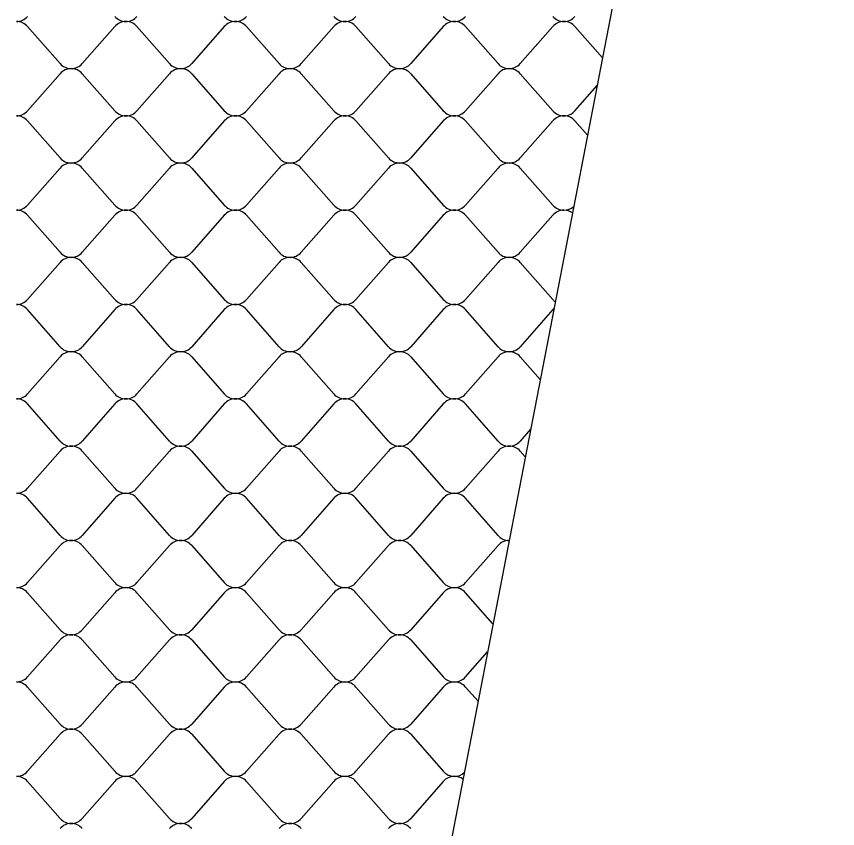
# Model space of a CAD drawing. Extents: x 638850 to 644908, y 297188 to 298900.
# Drawn here: x 644051.4 to 644104.6, y 297425.6 to 297478.2 of the extents above; entities that cross this region are included whole.
import ezdxf

# ---------------------------------------------------------------- set-up
doc = ezdxf.new("R2010")
doc.units = 0
doc.layers.add('3', color=7, linetype='Continuous')
doc.layers.add('5', color=7, linetype='Continuous')

msp = doc.modelspace()

# ---------------------------------------------------------------- linework, layer by layer
at = {"layer": '3'}
msp.add_line((644104.557, 297554.24), (644069.102, 297370.937), dxfattribs=at)
at = {"layer": '5'}
for p, q in [((644054.203, 297475.135), (644052.093, 297477.537)), ((644057.748, 297477.537), (644055.638, 297475.135)), ((644061.293, 297475.135), (644059.184, 297477.537)), ((644064.839, 297477.537), (644062.729, 297475.135)), ((644068.384, 297475.135), (644066.275, 297477.537)), ((644071.93, 297477.537), (644069.82, 297475.135)), ((644075.475, 297475.135), (644073.366, 297477.537)), ((644079.021, 297477.537), (644076.911, 297475.135)), ((644082.566, 297475.135), (644080.457, 297477.537)), ((644086.112, 297477.537), (644084.002, 297475.135)), ((644089.329, 297475.509), (644087.547, 297477.537)), ((644052.093, 297472.08), (644054.203, 297474.482)), ((644055.638, 297474.482), (644057.748, 297472.08)), ((644059.184, 297472.08), (644061.293, 297474.482)), ((644062.729, 297474.482), (644064.839, 297472.08)), ((644066.275, 297472.08), (644068.384, 297474.482)), ((644069.82, 297474.482), (644071.93, 297472.08)), ((644073.366, 297472.08), (644075.475, 297474.482)), ((644076.911, 297474.482), (644079.021, 297472.08)), ((644080.457, 297472.08), (644082.566, 297474.482)), ((644084.002, 297474.482), (644086.112, 297472.08)), ((644087.547, 297472.08), (644088.981, 297473.712)), ((644054.203, 297469.025), (644052.093, 297471.427)), ((644057.748, 297471.427), (644055.638, 297469.025)), ((644061.293, 297469.025), (644059.184, 297471.427)), ((644064.839, 297471.427), (644062.729, 297469.025)), ((644068.384, 297469.025), (644066.275, 297471.427)), ((644071.93, 297471.427), (644069.82, 297469.025)), ((644075.475, 297469.025), (644073.366, 297471.427)), ((644079.021, 297471.427), (644076.911, 297469.025)), ((644082.566, 297469.025), (644080.457, 297471.427)), ((644086.112, 297471.427), (644084.002, 297469.025)), ((644088.36, 297470.502), (644087.547, 297471.427)), ((644052.093, 297465.97), (644054.203, 297468.372)), ((644055.638, 297468.372), (644057.748, 297465.97)), ((644059.184, 297465.97), (644061.293, 297468.372)), ((644062.729, 297468.372), (644064.839, 297465.97)), ((644066.275, 297465.97), (644068.384, 297468.372)), ((644069.82, 297468.372), (644071.93, 297465.97)), ((644073.366, 297465.97), (644075.475, 297468.372)), ((644076.911, 297468.372), (644079.021, 297465.97)), ((644080.457, 297465.97), (644082.566, 297468.372)), ((644084.002, 297468.372), (644086.112, 297465.97)), ((644054.203, 297462.915), (644052.093, 297465.317)), ((644057.748, 297465.317), (644055.638, 297462.915)), ((644061.293, 297462.915), (644059.184, 297465.317)), ((644064.839, 297465.317), (644062.729, 297462.915)), ((644068.384, 297462.915), (644066.275, 297465.317)), ((644071.93, 297465.317), (644069.82, 297462.915)), ((644075.475, 297462.915), (644073.366, 297465.317)), ((644079.021, 297465.317), (644076.911, 297462.915)), ((644082.566, 297462.915), (644080.457, 297465.317)), ((644086.112, 297465.317), (644084.002, 297462.915)), ((644052.093, 297459.86), (644054.203, 297462.262)), ((644055.638, 297462.262), (644057.748, 297459.86)), ((644059.184, 297459.86), (644061.293, 297462.262)), ((644062.729, 297462.262), (644064.839, 297459.86)), ((644066.275, 297459.86), (644068.384, 297462.262)), ((644069.82, 297462.262), (644071.93, 297459.86)), ((644073.366, 297459.86), (644075.475, 297462.262)), ((644076.911, 297462.262), (644079.021, 297459.86)), ((644080.457, 297459.86), (644082.566, 297462.262)), ((644084.002, 297462.262), (644086.112, 297459.86)), ((644054.203, 297456.805), (644052.093, 297459.206)), ((644057.748, 297459.206), (644055.638, 297456.805)), ((644061.293, 297456.805), (644059.184, 297459.206)), ((644064.839, 297459.206), (644062.729, 297456.805)), ((644068.384, 297456.805), (644066.275, 297459.206)), ((644071.93, 297459.206), (644069.82, 297456.805)), ((644075.475, 297456.805), (644073.366, 297459.206)), ((644079.021, 297459.206), (644076.911, 297456.805)), ((644082.566, 297456.805), (644080.457, 297459.206)), ((644086.112, 297459.206), (644084.002, 297456.805)), ((644052.093, 297453.75), (644054.203, 297456.151)), ((644055.638, 297456.151), (644057.748, 297453.75)), ((644059.184, 297453.75), (644061.293, 297456.151)), ((644062.729, 297456.151), (644064.839, 297453.75)), ((644066.275, 297453.75), (644068.384, 297456.151)), ((644069.82, 297456.151), (644071.93, 297453.75)), ((644073.366, 297453.75), (644075.475, 297456.151)), ((644076.911, 297456.151), (644079.021, 297453.75)), ((644080.457, 297453.75), (644082.566, 297456.151)), ((644084.002, 297456.151), (644085.299, 297454.675)), ((644054.203, 297450.695), (644052.093, 297453.096)), ((644057.748, 297453.096), (644055.638, 297450.695)), ((644061.293, 297450.695), (644059.184, 297453.096)), ((644064.839, 297453.096), (644062.729, 297450.695)), ((644068.384, 297450.695), (644066.275, 297453.096)), ((644071.93, 297453.096), (644069.82, 297450.695)), ((644075.475, 297450.695), (644073.366, 297453.096)), ((644079.021, 297453.096), (644076.911, 297450.695)), ((644082.566, 297450.695), (644080.457, 297453.096)), ((644084.678, 297451.464), (644084.002, 297450.695)), ((644052.093, 297447.64), (644054.203, 297450.041)), ((644055.638, 297450.041), (644057.748, 297447.64)), ((644059.184, 297447.64), (644061.293, 297450.041)), ((644062.729, 297450.041), (644064.839, 297447.64)), ((644066.275, 297447.64), (644068.384, 297450.041)), ((644069.82, 297450.041), (644071.93, 297447.64)), ((644073.366, 297447.64), (644075.475, 297450.041)), ((644076.911, 297450.041), (644079.021, 297447.64)), ((644080.457, 297447.64), (644082.566, 297450.041)), ((644084.002, 297450.041), (644084.33, 297449.667)), ((644054.203, 297444.585), (644052.093, 297446.986)), ((644057.748, 297446.986), (644055.638, 297444.585)), ((644061.293, 297444.585), (644059.184, 297446.986)), ((644064.839, 297446.986), (644062.729, 297444.585)), ((644068.384, 297444.585), (644066.275, 297446.986)), ((644071.93, 297446.986), (644069.82, 297444.585)), ((644075.475, 297444.585), (644073.366, 297446.986)), ((644079.021, 297446.986), (644076.911, 297444.585)), ((644082.566, 297444.585), (644080.457, 297446.986)), ((644052.093, 297441.53), (644054.203, 297443.931)), ((644055.638, 297443.931), (644057.748, 297441.53)), ((644059.184, 297441.53), (644061.293, 297443.931)), ((644062.729, 297443.931), (644064.839, 297441.53)), ((644066.275, 297441.53), (644068.384, 297443.931)), ((644069.82, 297443.931), (644071.93, 297441.53)), ((644073.366, 297441.53), (644075.475, 297443.931)), ((644076.911, 297443.931), (644079.021, 297441.53)), ((644080.457, 297441.53), (644082.566, 297443.931)), ((644054.203, 297438.475), (644052.093, 297440.876)), ((644057.748, 297440.876), (644055.638, 297438.475)), ((644061.293, 297438.475), (644059.184, 297440.876)), ((644064.839, 297440.876), (644062.729, 297438.475)), ((644068.384, 297438.475), (644066.275, 297440.876)), ((644071.93, 297440.876), (644069.82, 297438.475)), ((644075.475, 297438.475), (644073.366, 297440.876)), ((644079.021, 297440.876), (644076.911, 297438.475)), ((644082.238, 297438.849), (644080.457, 297440.876)), ((644052.093, 297435.42), (644054.203, 297437.821)), ((644055.638, 297437.821), (644057.748, 297435.42)), ((644059.184, 297435.42), (644061.293, 297437.821)), ((644062.729, 297437.821), (644064.839, 297435.42)), ((644066.275, 297435.42), (644068.384, 297437.821)), ((644069.82, 297437.821), (644071.93, 297435.42)), ((644073.366, 297435.42), (644075.475, 297437.821)), ((644076.911, 297437.821), (644079.021, 297435.42)), ((644080.457, 297435.42), (644081.89, 297437.052)), ((644054.203, 297432.364), (644052.093, 297434.766)), ((644057.748, 297434.766), (644055.638, 297432.364)), ((644061.293, 297432.364), (644059.184, 297434.766)), ((644064.839, 297434.766), (644062.729, 297432.364)), ((644068.384, 297432.364), (644066.275, 297434.766)), ((644071.93, 297434.766), (644069.82, 297432.364)), ((644075.475, 297432.364), (644073.366, 297434.766)), ((644079.021, 297434.766), (644076.911, 297432.364)), ((644081.269, 297433.841), (644080.457, 297434.766)), ((644052.093, 297429.309), (644054.203, 297431.711)), ((644055.638, 297431.711), (644057.748, 297429.309)), ((644059.184, 297429.309), (644061.293, 297431.711)), ((644062.729, 297431.711), (644064.839, 297429.309)), ((644066.275, 297429.309), (644068.384, 297431.711)), ((644069.82, 297431.711), (644071.93, 297429.309)), ((644073.366, 297429.309), (644075.475, 297431.711)), ((644076.911, 297431.711), (644079.021, 297429.309)), ((644054.203, 297426.254), (644052.093, 297428.656)), ((644057.748, 297428.656), (644055.638, 297426.254)), ((644061.293, 297426.254), (644059.184, 297428.656)), ((644064.839, 297428.656), (644062.729, 297426.254)), ((644068.384, 297426.254), (644066.275, 297428.656)), ((644071.93, 297428.656), (644069.82, 297426.254)), ((644075.475, 297426.254), (644073.366, 297428.656)), ((644079.021, 297428.656), (644076.911, 297426.254))]:
    msp.add_line(p, q, dxfattribs=at)
for centre, start_param, end_param in [((644051.375, 297478.743), 1.570796, 2.461818), ((644051.375, 297476.984), 3.821368, 4.712389), ((644058.466, 297478.743), 0.679775, 1.570796), ((644058.466, 297476.984), 4.712389, 5.60341), ((644058.466, 297478.743), 1.570796, 2.461818), ((644058.466, 297476.984), 3.821368, 4.712389), ((644065.557, 297478.743), 0.679775, 1.570796), ((644065.557, 297476.984), 4.712389, 5.60341), ((644065.557, 297478.743), 1.570796, 2.461818), ((644065.557, 297476.984), 3.821368, 4.712389), ((644072.648, 297478.743), 0.679775, 1.570796), ((644072.648, 297476.984), 4.712389, 5.60341), ((644072.648, 297478.743), 1.570796, 2.461818), ((644072.648, 297476.984), 3.821368, 4.712389), ((644079.739, 297478.743), 0.679775, 1.570796), ((644079.739, 297476.984), 4.712389, 5.60341), ((644079.739, 297478.743), 1.570796, 2.461818), ((644079.739, 297476.984), 3.821368, 4.712389), ((644086.83, 297478.743), 0.679775, 1.570796), ((644086.83, 297476.984), 4.712389, 5.60341), ((644086.83, 297478.743), 1.570796, 2.461818), ((644086.83, 297476.984), 3.821368, 4.712389), ((644054.92, 297475.688), 0.679775, 1.570796), ((644054.92, 297473.929), 4.712389, 5.60341), ((644054.92, 297475.688), 1.570796, 2.461818), ((644054.92, 297473.929), 3.821368, 4.712389), ((644062.011, 297475.688), 0.679775, 1.570796), ((644062.011, 297473.929), 4.712389, 5.60341), ((644062.011, 297475.688), 1.570796, 2.461818), ((644062.011, 297473.929), 3.821368, 4.712389), ((644069.102, 297475.688), 0.679775, 1.570796), ((644069.102, 297473.929), 4.712389, 5.60341), ((644069.102, 297475.688), 1.570796, 2.461818), ((644069.102, 297473.929), 3.821368, 4.712389), ((644076.193, 297475.688), 0.679775, 1.570796), ((644076.193, 297473.929), 4.712389, 5.60341), ((644076.193, 297475.688), 1.570796, 2.461818), ((644076.193, 297473.929), 3.821368, 4.712389), ((644083.284, 297475.688), 0.679775, 1.570796), ((644083.284, 297473.929), 4.712389, 5.60341), ((644083.284, 297475.688), 1.570796, 2.461818), ((644083.284, 297473.929), 3.821368, 4.712389), ((644051.375, 297472.633), 1.570796, 2.461818), ((644058.466, 297472.633), 0.679775, 1.570796), ((644058.466, 297472.633), 1.570796, 2.461818), ((644065.557, 297472.633), 0.679775, 1.570796), ((644065.557, 297472.633), 1.570796, 2.461818), ((644072.648, 297472.633), 0.679775, 1.570796), ((644072.648, 297472.633), 1.570796, 2.461818), ((644079.739, 297472.633), 0.679775, 1.570796), ((644079.739, 297472.633), 1.570796, 2.461818), ((644086.83, 297472.633), 0.679775, 1.570796), ((644086.83, 297472.633), 1.570796, 2.461818), ((644051.375, 297470.874), 3.821368, 4.712389), ((644058.466, 297470.874), 4.712389, 5.60341), ((644058.466, 297470.874), 3.821368, 4.712389), ((644065.557, 297470.874), 4.712389, 5.60341), ((644065.557, 297470.874), 3.821368, 4.712389), ((644072.648, 297470.874), 4.712389, 5.60341), ((644072.648, 297470.874), 3.821368, 4.712389), ((644079.739, 297470.874), 4.712389, 5.60341), ((644079.739, 297470.874), 3.821368, 4.712389), ((644086.83, 297470.874), 4.712389, 5.60341), ((644086.83, 297470.874), 3.821368, 4.712389), ((644054.92, 297469.578), 0.679775, 1.570796), ((644054.92, 297469.578), 1.570796, 2.461818), ((644062.011, 297469.578), 0.679775, 1.570796), ((644062.011, 297469.578), 1.570796, 2.461818), ((644069.102, 297469.578), 0.679775, 1.570796), ((644069.102, 297469.578), 1.570796, 2.461818), ((644076.193, 297469.578), 0.679775, 1.570796), ((644076.193, 297469.578), 1.570796, 2.461818), ((644083.284, 297469.578), 0.679775, 1.570796), ((644083.284, 297469.578), 1.570796, 2.461818), ((644054.92, 297467.819), 4.712389, 5.60341), ((644054.92, 297467.819), 3.821368, 4.712389), ((644062.011, 297467.819), 4.712389, 5.60341), ((644062.011, 297467.819), 3.821368, 4.712389), ((644069.102, 297467.819), 4.712389, 5.60341), ((644069.102, 297467.819), 3.821368, 4.712389), ((644076.193, 297467.819), 4.712389, 5.60341), ((644076.193, 297467.819), 3.821368, 4.712389), ((644083.284, 297467.819), 4.712389, 5.60341), ((644083.284, 297467.819), 3.821368, 4.712389), ((644051.375, 297466.523), 1.570796, 2.461818), ((644051.375, 297464.764), 3.821368, 4.712389), ((644058.466, 297466.523), 0.679775, 1.570796), ((644058.466, 297464.764), 4.712389, 5.60341), ((644058.466, 297466.523), 1.570796, 2.461818), ((644058.466, 297464.764), 3.821368, 4.712389), ((644065.557, 297466.523), 0.679775, 1.570796), ((644065.557, 297464.764), 4.712389, 5.60341), ((644065.557, 297466.523), 1.570796, 2.461818), ((644065.557, 297464.764), 3.821368, 4.712389), ((644072.648, 297466.523), 0.679775, 1.570796), ((644072.648, 297464.764), 4.712389, 5.60341), ((644072.648, 297466.523), 1.570796, 2.461818), ((644072.648, 297464.764), 3.821368, 4.712389), ((644079.739, 297466.523), 0.679775, 1.570796), ((644079.739, 297464.764), 4.712389, 5.60341), ((644079.739, 297466.523), 1.570796, 2.461818), ((644079.739, 297464.764), 3.821368, 4.712389), ((644086.83, 297466.523), 0.679775, 1.570796), ((644086.83, 297464.764), 4.712389, 5.60341), ((644086.83, 297466.523), 1.570796, 2.333839), ((644086.83, 297464.764), 4.065364, 4.712389), ((644054.92, 297463.468), 0.679775, 1.570796), ((644054.92, 297461.709), 4.712389, 5.60341), ((644054.92, 297463.468), 1.570796, 2.461818), ((644054.92, 297461.709), 3.821368, 4.712389), ((644062.011, 297463.468), 0.679775, 1.570796), ((644062.011, 297461.709), 4.712389, 5.60341), ((644062.011, 297463.468), 1.570796, 2.461818), ((644062.011, 297461.709), 3.821368, 4.712389), ((644069.102, 297463.468), 0.679775, 1.570796), ((644069.102, 297461.709), 4.712389, 5.60341), ((644069.102, 297463.468), 1.570796, 2.461818), ((644069.102, 297461.709), 3.821368, 4.712389), ((644076.193, 297463.468), 0.679775, 1.570796), ((644076.193, 297461.709), 4.712389, 5.60341), ((644076.193, 297463.468), 1.570796, 2.461818), ((644076.193, 297461.709), 3.821368, 4.712389), ((644083.284, 297463.468), 0.679775, 1.570796), ((644083.284, 297461.709), 4.712389, 5.60341), ((644083.284, 297463.468), 1.570796, 2.461818), ((644083.284, 297461.709), 3.821368, 4.712389), ((644051.375, 297460.413), 1.570796, 2.461818), ((644058.466, 297460.413), 0.679775, 1.570796), ((644058.466, 297460.413), 1.570796, 2.461818), ((644065.557, 297460.413), 0.679775, 1.570796), ((644065.557, 297460.413), 1.570796, 2.461818), ((644072.648, 297460.413), 0.679775, 1.570796), ((644072.648, 297460.413), 1.570796, 2.461818), ((644079.739, 297460.413), 0.679775, 1.570796), ((644079.739, 297460.413), 1.570796, 2.461818), ((644086.83, 297460.413), 0.679775, 0.923812), ((644051.375, 297458.654), 3.821368, 4.712389), ((644058.466, 297458.654), 4.712389, 5.60341), ((644058.466, 297458.654), 3.821368, 4.712389), ((644065.557, 297458.654), 4.712389, 5.60341), ((644065.557, 297458.654), 3.821368, 4.712389), ((644072.648, 297458.654), 4.712389, 5.60341), ((644072.648, 297458.654), 3.821368, 4.712389), ((644079.739, 297458.654), 4.712389, 5.60341), ((644079.739, 297458.654), 3.821368, 4.712389), ((644086.83, 297458.654), 5.47537, 5.60341), ((644054.92, 297457.357), 0.679775, 1.570796), ((644054.92, 297457.357), 1.570796, 2.461818), ((644062.011, 297457.357), 0.679775, 1.570796), ((644062.011, 297457.357), 1.570796, 2.461818), ((644069.102, 297457.357), 0.679775, 1.570796), ((644069.102, 297457.357), 1.570796, 2.461818), ((644076.193, 297457.357), 0.679775, 1.570796), ((644076.193, 297457.357), 1.570796, 2.461818), ((644083.284, 297457.357), 0.679775, 1.570796), ((644083.284, 297457.357), 1.570796, 2.461818), ((644054.92, 297455.599), 4.712389, 5.60341), ((644054.92, 297455.599), 3.821368, 4.712389), ((644062.011, 297455.599), 4.712389, 5.60341), ((644062.011, 297455.599), 3.821368, 4.712389), ((644069.102, 297455.599), 4.712389, 5.60341), ((644069.102, 297455.599), 3.821368, 4.712389), ((644076.193, 297455.599), 4.712389, 5.60341), ((644076.193, 297455.599), 3.821368, 4.712389), ((644083.284, 297455.599), 4.712389, 5.60341), ((644083.284, 297455.599), 3.821368, 4.712389), ((644051.375, 297454.302), 1.570796, 2.461818), ((644051.375, 297452.544), 3.821368, 4.712389), ((644058.466, 297454.302), 0.679775, 1.570796), ((644058.466, 297452.544), 4.712389, 5.60341), ((644058.466, 297454.302), 1.570796, 2.461818), ((644058.466, 297452.544), 3.821368, 4.712389), ((644065.557, 297454.302), 0.679775, 1.570796), ((644065.557, 297452.544), 4.712389, 5.60341), ((644065.557, 297454.302), 1.570796, 2.461818), ((644065.557, 297452.544), 3.821368, 4.712389), ((644072.648, 297454.302), 0.679775, 1.570796), ((644072.648, 297452.544), 4.712389, 5.60341), ((644072.648, 297454.302), 1.570796, 2.461818), ((644072.648, 297452.544), 3.821368, 4.712389), ((644079.739, 297454.302), 0.679775, 1.570796), ((644079.739, 297452.544), 4.712389, 5.60341), ((644079.739, 297454.302), 1.570796, 2.461818), ((644079.739, 297452.544), 3.821368, 4.712389), ((644054.92, 297451.247), 0.679775, 1.570796), ((644054.92, 297449.489), 4.712389, 5.60341), ((644054.92, 297451.247), 1.570796, 2.461818), ((644054.92, 297449.489), 3.821368, 4.712389), ((644062.011, 297451.247), 0.679775, 1.570796), ((644062.011, 297449.489), 4.712389, 5.60341), ((644062.011, 297451.247), 1.570796, 2.461818), ((644062.011, 297449.489), 3.821368, 4.712389), ((644069.102, 297451.247), 0.679775, 1.570796), ((644069.102, 297449.489), 4.712389, 5.60341), ((644069.102, 297451.247), 1.570796, 2.461818), ((644069.102, 297449.489), 3.821368, 4.712389), ((644076.193, 297451.247), 0.679775, 1.570796), ((644076.193, 297449.489), 4.712389, 5.60341), ((644076.193, 297451.247), 1.570796, 2.461818), ((644076.193, 297449.489), 3.821368, 4.712389), ((644083.284, 297451.247), 0.679775, 1.570796), ((644083.284, 297449.489), 4.712389, 5.60341), ((644083.284, 297451.247), 1.570796, 2.461818), ((644083.284, 297449.489), 3.821368, 4.712389), ((644051.375, 297448.192), 1.570796, 2.461818), ((644058.466, 297448.192), 0.679775, 1.570796), ((644058.466, 297448.192), 1.570796, 2.461818), ((644065.557, 297448.192), 0.679775, 1.570796), ((644065.557, 297448.192), 1.570796, 2.461818), ((644072.648, 297448.192), 0.679775, 1.570796), ((644072.648, 297448.192), 1.570796, 2.461818), ((644079.739, 297448.192), 0.679775, 1.570796), ((644079.739, 297448.192), 1.570796, 2.461818), ((644051.375, 297446.434), 3.821368, 4.712389), ((644058.466, 297446.434), 4.712389, 5.60341), ((644058.466, 297446.434), 3.821368, 4.712389), ((644065.557, 297446.434), 4.712389, 5.60341), ((644065.557, 297446.434), 3.821368, 4.712389), ((644072.648, 297446.434), 4.712389, 5.60341), ((644072.648, 297446.434), 3.821368, 4.712389), ((644079.739, 297446.434), 4.712389, 5.60341), ((644079.739, 297446.434), 3.821368, 4.712389), ((644054.92, 297445.137), 0.679775, 1.570796), ((644054.92, 297445.137), 1.570796, 2.461818), ((644062.011, 297445.137), 0.679775, 1.570796), ((644062.011, 297445.137), 1.570796, 2.461818), ((644069.102, 297445.137), 0.679775, 1.570796), ((644069.102, 297445.137), 1.570796, 2.461818), ((644076.193, 297445.137), 0.679775, 1.570796), ((644076.193, 297445.137), 1.570796, 2.461818), ((644083.284, 297445.137), 0.679775, 1.570796), ((644054.92, 297443.379), 4.712389, 5.60341), ((644054.92, 297443.379), 3.821368, 4.712389), ((644062.011, 297443.379), 4.712389, 5.60341), ((644062.011, 297443.379), 3.821368, 4.712389), ((644069.102, 297443.379), 4.712389, 5.60341), ((644069.102, 297443.379), 3.821368, 4.712389), ((644076.193, 297443.379), 4.712389, 5.60341), ((644076.193, 297443.379), 3.821368, 4.712389), ((644083.284, 297443.379), 4.712389, 5.60341), ((644051.375, 297442.082), 1.570796, 2.461818), ((644051.375, 297440.324), 3.821368, 4.712389), ((644058.466, 297442.082), 0.679775, 1.570796), ((644058.466, 297440.324), 4.712389, 5.60341), ((644058.466, 297442.082), 1.570796, 2.461818), ((644058.466, 297440.324), 3.821368, 4.712389), ((644065.557, 297442.082), 0.679775, 1.570796), ((644065.557, 297440.324), 4.712389, 5.60341), ((644065.557, 297442.082), 1.570796, 2.461818), ((644065.557, 297440.324), 3.821368, 4.712389), ((644072.648, 297442.082), 0.679775, 1.570796), ((644072.648, 297440.324), 4.712389, 5.60341), ((644072.648, 297442.082), 1.570796, 2.461818), ((644072.648, 297440.324), 3.821368, 4.712389), ((644079.739, 297442.082), 0.679775, 1.570796), ((644079.739, 297440.324), 4.712389, 5.60341), ((644079.739, 297442.082), 1.570796, 2.461818), ((644079.739, 297440.324), 3.821368, 4.712389), ((644054.92, 297439.027), 0.679775, 1.570796), ((644054.92, 297437.269), 4.712389, 5.60341), ((644054.92, 297439.027), 1.570796, 2.461818), ((644054.92, 297437.269), 3.821368, 4.712389), ((644062.011, 297439.027), 0.679775, 1.570796), ((644062.011, 297437.269), 4.712389, 5.60341), ((644062.011, 297439.027), 1.570796, 2.461818), ((644062.011, 297437.269), 3.821368, 4.712389), ((644069.102, 297439.027), 0.679775, 1.570796), ((644069.102, 297437.269), 4.712389, 5.60341), ((644069.102, 297439.027), 1.570796, 2.461818), ((644069.102, 297437.269), 3.821368, 4.712389), ((644076.193, 297439.027), 0.679775, 1.570796), ((644076.193, 297437.269), 4.712389, 5.60341), ((644076.193, 297439.027), 1.570796, 2.461818), ((644076.193, 297437.269), 3.821368, 4.712389), ((644051.375, 297435.972), 1.570796, 2.461818), ((644058.466, 297435.972), 0.679775, 1.570796), ((644058.466, 297435.972), 1.570796, 2.461818), ((644065.557, 297435.972), 0.679775, 1.570796), ((644065.557, 297435.972), 1.570796, 2.461818), ((644072.648, 297435.972), 0.679775, 1.570796), ((644072.648, 297435.972), 1.570796, 2.461818), ((644079.739, 297435.972), 0.679775, 1.570796), ((644079.739, 297435.972), 1.570796, 2.461818), ((644051.375, 297434.214), 3.821368, 4.712389), ((644058.466, 297434.214), 4.712389, 5.60341), ((644058.466, 297434.214), 3.821368, 4.712389), ((644065.557, 297434.214), 4.712389, 5.60341), ((644065.557, 297434.214), 3.821368, 4.712389), ((644072.648, 297434.214), 4.712389, 5.60341), ((644072.648, 297434.214), 3.821368, 4.712389), ((644079.739, 297434.214), 4.712389, 5.60341), ((644079.739, 297434.214), 3.821368, 4.712389), ((644054.92, 297432.917), 0.679775, 1.570796), ((644054.92, 297432.917), 1.570796, 2.461818), ((644062.011, 297432.917), 0.679775, 1.570796), ((644062.011, 297432.917), 1.570796, 2.461818), ((644069.102, 297432.917), 0.679775, 1.570796), ((644069.102, 297432.917), 1.570796, 2.461818), ((644076.193, 297432.917), 0.679775, 1.570796), ((644076.193, 297432.917), 1.570796, 2.461818), ((644054.92, 297431.158), 4.712389, 5.60341), ((644054.92, 297431.158), 3.821368, 4.712389), ((644062.011, 297431.158), 4.712389, 5.60341), ((644062.011, 297431.158), 3.821368, 4.712389), ((644069.102, 297431.158), 4.712389, 5.60341), ((644069.102, 297431.158), 3.821368, 4.712389), ((644076.193, 297431.158), 4.712389, 5.60341), ((644076.193, 297431.158), 3.821368, 4.712389), ((644051.375, 297429.862), 1.570796, 2.461818), ((644051.375, 297428.103), 3.821368, 4.712389), ((644058.466, 297429.862), 0.679775, 1.570796), ((644058.466, 297428.103), 4.712389, 5.60341), ((644058.466, 297429.862), 1.570796, 2.461818), ((644058.466, 297428.103), 3.821368, 4.712389), ((644065.557, 297429.862), 0.679775, 1.570796), ((644065.557, 297428.103), 4.712389, 5.60341), ((644065.557, 297429.862), 1.570796, 2.461818), ((644065.557, 297428.103), 3.821368, 4.712389), ((644072.648, 297429.862), 0.679775, 1.570796), ((644072.648, 297428.103), 4.712389, 5.60341), ((644072.648, 297429.862), 1.570796, 2.461818), ((644072.648, 297428.103), 3.821368, 4.712389), ((644079.739, 297429.862), 0.679775, 1.570796), ((644079.739, 297428.103), 4.712389, 5.60341), ((644079.739, 297429.862), 1.570796, 2.333657), ((644079.739, 297428.103), 4.065483, 4.712389), ((644054.92, 297426.807), 0.679775, 1.570796), ((644054.92, 297425.048), 4.712389, 5.60341), ((644054.92, 297426.807), 1.570796, 2.461818), ((644054.92, 297425.048), 3.821368, 4.712389), ((644062.011, 297426.807), 0.679775, 1.570796), ((644062.011, 297425.048), 4.712389, 5.60341), ((644062.011, 297426.807), 1.570796, 2.461818), ((644062.011, 297425.048), 3.821368, 4.712389), ((644069.102, 297426.807), 0.679775, 1.570796), ((644069.102, 297425.048), 4.712389, 5.60341), ((644069.102, 297426.807), 1.570796, 2.461818), ((644069.102, 297425.048), 3.821368, 4.712389), ((644076.193, 297426.807), 0.679775, 1.570796), ((644076.193, 297425.048), 4.712389, 5.60341), ((644076.193, 297426.807), 1.570796, 2.461818), ((644076.193, 297425.048), 3.821368, 4.712389)]:
    msp.add_ellipse(centre, major_axis=(-0.923, 0), ratio=0.952381, start_param=start_param, end_param=end_param, dxfattribs=at)

doc.saveas('drawing.dxf')
